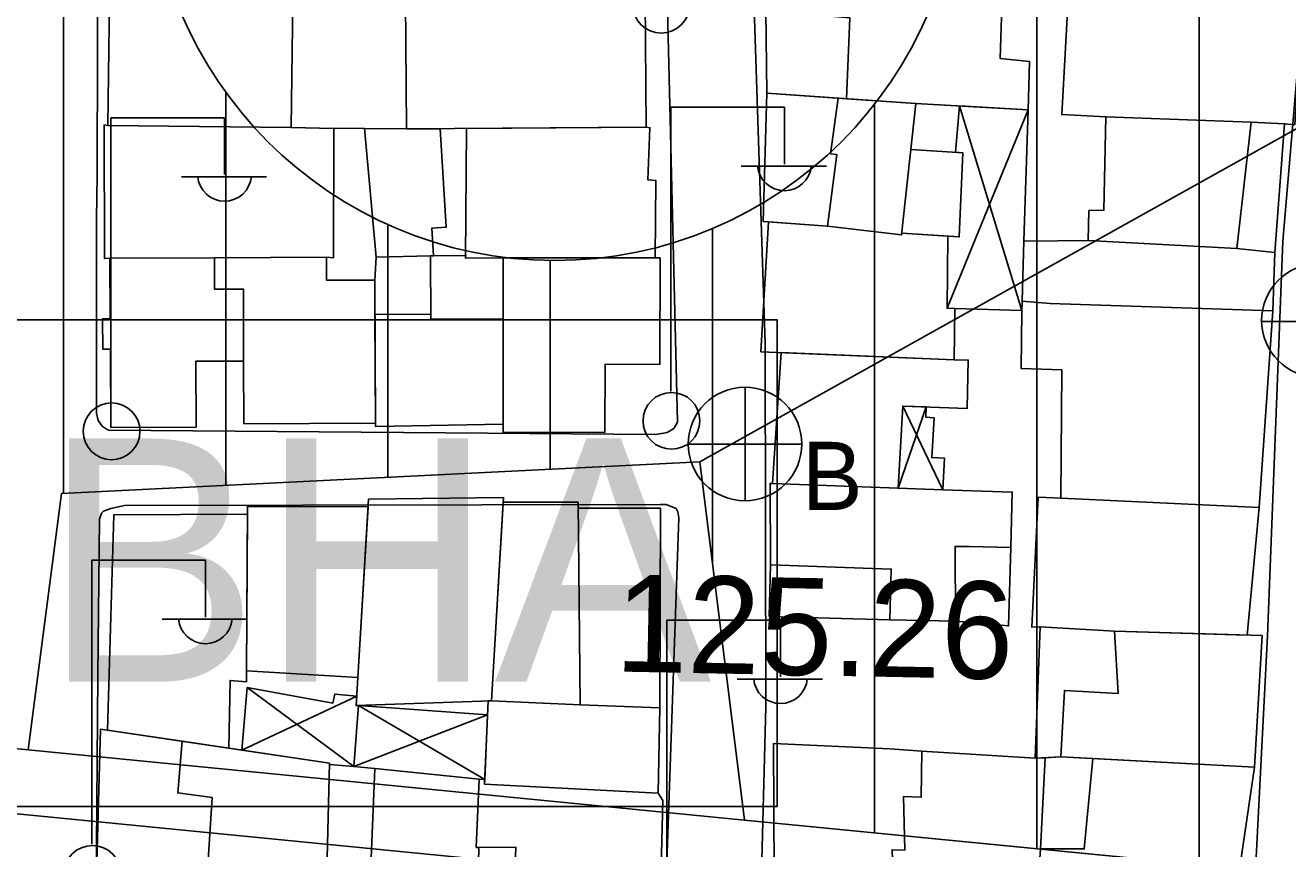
# Model space of a CAD drawing. Extents: x 417997 to 421451, y 4451742 to 4455216.
# Drawn here: x 419623.6 to 419701.4, y 4452493.4 to 4452544.2 of the extents above; entities that cross this region are included whole.
import ezdxf

# ---------------------------------------------------------------- set-up
doc = ezdxf.new("R2010")
doc.units = 0
for name, color, linetype in [('ADA', 7, 'Continuous'), ('ADAKENARI', 7, 'Continuous'), ('B_Mesken', 7, 'Continuous'), ('B_Sundurma', 7, 'Continuous'), ('B_Teras', 7, 'Continuous'), ('KALDIRIM', 7, 'Continuous'), ('LJ_SEMBOL', 7, 'Continuous'), ('PL_K_BHA', 7, 'Continuous'), ('PL_KON_MEV_350', 7, 'Continuous'), ('S_Elektrik_Diregi', 7, 'Continuous'), ('S_Rogar_Kapagi', 7, 'Continuous'), ('S_Rogar_Kapagi_Buski', 7, 'Continuous'), ('Sinir_Duvar_tek_tarafa_ait', 7, 'Continuous'), ('SM_DAIRE', 7, 'Continuous'), ('TR_ORTAYOGUNKONUT', 7, 'Continuous'), ('Y_Kot_Noktasi', 7, 'Continuous'), ('Yol_Sose', 7, 'Continuous')]:
    doc.layers.add(name, color=color, linetype=linetype)

msp = doc.modelspace()

# ---------------------------------------------------------------- linework, layer by layer
at = {"layer": 'ADA'}
for p, q in [((419625.831, 4452515.34), (419665.168, 4452517.307)), ((419625.831, 4452515.34), (419665.168, 4452517.307)), ((419665.168, 4452517.307), (419667.93, 4452495.209)), ((419665.168, 4452517.307), (419667.93, 4452495.209)), ((419623.77, 4452499.541), (419625.831, 4452515.34)), ((419623.77, 4452499.541), (419625.831, 4452515.34))]:
    msp.add_line(p, q, dxfattribs=at)
at = {"layer": 'ADAKENARI'}
for p, q in [((419623.77, 4452499.541), (419582.687, 4452503.571)), ((419623.77, 4452499.541), (419582.687, 4452503.571)), ((419667.93, 4452495.209), (419623.77, 4452499.541)), ((419667.93, 4452495.209), (419623.77, 4452499.541)), ((419705.114, 4452491.562), (419667.93, 4452495.209)), ((419705.114, 4452491.562), (419667.93, 4452495.209))]:
    msp.add_line(p, q, dxfattribs=at)
at = {"layer": 'B_Mesken'}
for points in [[(419669.301, 4452540.026), (419669.246, 4452545.114), (419669.401, 4452547.951), (419680.54, 4452547.449), (419683.85, 4452547.284), (419683.691, 4452542.164), (419685.49, 4452541.989), (419685.422, 4452538.996), (419678.496, 4452539.404), (419674.224, 4452539.693)], [(419690.206, 4452538.581), (419687.483, 4452538.712), (419687.954, 4452546.969), (419690.703, 4452546.809), (419702.019, 4452546.193), (419702.385, 4452546.162), (419701.85, 4452538.088), (419701.224, 4452538.15), (419699.167, 4452538.237)], [(419628.693, 4452538.046), (419639.987, 4452537.906), (419640.084, 4452545.74), (419628.79, 4452545.88)], [(419647.093, 4452537.828), (419661.863, 4452537.937), (419661.804, 4452545.857), (419647.034, 4452545.752)], [(419669.301, 4452540.026), (419669.079, 4452532.125), (419673.042, 4452531.829), (419677.611, 4452531.29), (419677.622, 4452531.392), (419681.173, 4452531.17), (419681.385, 4452536.362), (419678.186, 4452536.562), (419678.496, 4452539.404)], [(419698.289, 4452530.457), (419700.612, 4452530.202), (419701.224, 4452538.15), (419699.167, 4452538.237), (419690.206, 4452538.581), (419690.083, 4452532.816), (419689.166, 4452532.795), (419689.121, 4452530.954)], [(419628.818, 4452529.857), (419628.472, 4452529.837), (419628.458, 4452538.072), (419628.693, 4452538.046), (419639.987, 4452537.906), (419642.621, 4452537.856), (419642.597, 4452529.881), (419642.163, 4452529.911), (419635.253, 4452529.883)], [(419648.581, 4452529.998), (419645.236, 4452529.91), (419644.502, 4452537.853), (419647.093, 4452537.828), (419649.181, 4452537.843), (419649.549, 4452531.779), (419648.649, 4452531.702), (419648.767, 4452530.001)], [(419661.863, 4452537.937), (419662.102, 4452537.896), (419661.972, 4452534.684), (419662.471, 4452534.643), (419662.416, 4452529.872), (419653.06, 4452529.885), (419650.742, 4452529.854), (419650.785, 4452537.855)], [(419680.89, 4452526.748), (419680.85, 4452523.591), (419668.938, 4452524.082), (419669.419, 4452532.1), (419673.042, 4452531.829), (419677.611, 4452531.29), (419677.622, 4452531.392), (419680.464, 4452531.214), (419680.419, 4452526.77)], [(419689.121, 4452530.954), (419685.32, 4452530.912), (419685.153, 4452530.928), (419685.038, 4452527.204), (419686.769, 4452527.057), (419700.497, 4452526.608), (419700.612, 4452530.202), (419698.289, 4452530.457)], [(419628.87, 4452519.42), (419634.135, 4452519.441), (419634.118, 4452523.495), (419637.057, 4452523.507), (419637.039, 4452527.952), (419635.261, 4452527.945), (419635.253, 4452529.883), (419628.818, 4452529.857), (419628.833, 4452526.122), (419628.361, 4452526.12), (419628.369, 4452524.249), (419628.851, 4452524.251)], [(419635.253, 4452529.883), (419635.261, 4452527.945), (419637.039, 4452527.952), (419637.057, 4452523.507), (419637.072, 4452519.649), (419645.178, 4452519.682), (419645.142, 4452528.508), (419642.168, 4452528.496), (419642.163, 4452529.911)], [(419653.055, 4452526.102), (419648.589, 4452526.117), (419648.581, 4452529.998), (419650.743, 4452530.03), (419650.742, 4452529.854), (419653.06, 4452529.885)], [(419653.06, 4452529.885), (419653.045, 4452519.118), (419659.326, 4452519.109), (419659.332, 4452523.312), (419662.721, 4452523.307), (419662.73, 4452529.872)], [(419686.769, 4452527.057), (419700.497, 4452526.608), (419699.663, 4452514.488), (419687.427, 4452515.063), (419687.487, 4452522.969), (419684.978, 4452523.062), (419685.019, 4452526.559), (419685.038, 4452527.204)], [(419653.046, 4452519.625), (419645.194, 4452519.472), (419645.178, 4452519.682), (419645.151, 4452526.38), (419648.588, 4452526.409), (419648.589, 4452526.117), (419653.055, 4452526.102)], [(419680.85, 4452523.591), (419670.2, 4452524.03), (419669.665, 4452515.955), (419677.399, 4452515.672), (419677.686, 4452520.737), (419681.663, 4452520.587), (419681.718, 4452523.57)], [(419684.211, 4452507.182), (419680.941, 4452507.481), (419676.881, 4452507.556), (419669.457, 4452507.763), (419669.528, 4452510.953), (419669.504, 4452515.968), (419669.665, 4452515.955), (419677.399, 4452515.672), (419680.151, 4452515.571), (419684.434, 4452515.429), (419684.34, 4452512.024)], [(419644.753, 4452514.996), (419643.992, 4452502.27), (419652.33, 4452502.559), (419653.07, 4452515.106)], [(419657.806, 4452502.32), (419652.33, 4452502.559), (419653.052, 4452514.809), (419657.668, 4452514.818), (419657.672, 4452514.434), (419662.75, 4452514.435), (419662.709, 4452502.118)], [(419686.151, 4452507.127), (419685.64, 4452507.111), (419686.031, 4452515.118), (419687.427, 4452515.063), (419699.663, 4452514.488), (419698.906, 4452506.614), (419690.736, 4452506.854)], [(419628.662, 4452500.745), (419629.065, 4452514.03), (419637.286, 4452514.06), (419637.235, 4452504.411), (419637.233, 4452503.733), (419636.216, 4452503.817), (419636.143, 4452499.639), (419633.263, 4452500.065)], [(419644.095, 4452503.988), (419637.235, 4452504.411), (419637.289, 4452514.549), (419644.724, 4452514.52)], [(419690.736, 4452506.854), (419686.151, 4452507.127), (419685.844, 4452499.016), (419687.44, 4452499.097), (419699.358, 4452498.466), (419699.847, 4452506.587)], [(419652.123, 4452502.552), (419651.906, 4452497.419), (419662.607, 4452496.86), (419662.709, 4452502.118), (419657.806, 4452502.32), (419652.33, 4452502.559)], [(419628.013, 4452492.615), (419642.205, 4452492.863), (419642.344, 4452498.723), (419628.24, 4452500.808)], [(419669.71, 4452499.921), (419669.756, 4452491.874), (419677.094, 4452491.455), (419677.025, 4452493.373), (419677.82, 4452493.355), (419677.726, 4452496.65), (419678.827, 4452496.616), (419678.856, 4452499.452), (419676.885, 4452499.596)], [(419678.856, 4452499.452), (419685.844, 4452499.016), (419686.466, 4452499.048), (419686.185, 4452493.429), (419686.009, 4452491.09), (419683.017, 4452491.119), (419680.593, 4452491.256), (419677.094, 4452491.455), (419677.025, 4452493.373), (419677.82, 4452493.355), (419677.726, 4452496.65), (419678.827, 4452496.616)], [(419686.009, 4452491.09), (419686.185, 4452493.429), (419686.466, 4452499.048), (419687.44, 4452499.097), (419689.401, 4452498.993), (419699.358, 4452498.466), (419698.173, 4452490.333)], [(419644.763, 4452488.822), (419645.135, 4452498.39), (419651.572, 4452497.729), (419651.398, 4452493.514), (419651.556, 4452493.515), (419651.453, 4452488.861), (419650.924, 4452488.879)], [(419662.607, 4452496.86), (419662.906, 4452496.42), (419662.707, 4452488.996), (419662.526, 4452488.597), (419656.145, 4452488.7), (419652.843, 4452488.814), (419652.909, 4452490.851), (419653.729, 4452490.828), (419653.838, 4452493.525), (419651.398, 4452493.514), (419651.572, 4452497.729), (419651.919, 4452497.714), (419651.906, 4452497.419)]]:
    msp.add_lwpolyline(points, close=True, dxfattribs=at)
at = {"layer": 'B_Sundurma'}
for p, q in [((419681.186, 4452539.245), (419682.03, 4452536.468)), ((419685.422, 4452538.996), (419681.967, 4452530.554)), ((419682.03, 4452536.468), (419685.021, 4452526.624)), ((419681.967, 4452530.554), (419680.419, 4452526.77)), ((419679.121, 4452520.683), (419677.399, 4452515.672)), ((419680.151, 4452515.571), (419677.686, 4452520.737)), ((419643.854, 4452498.515), (419637.266, 4452503.377)), ((419636.953, 4452499.52), (419644.027, 4452502.845)), ((419643.854, 4452498.515), (419652.088, 4452501.704)), ((419644.141, 4452502.276), (419651.919, 4452497.714))]:
    msp.add_line(p, q, dxfattribs=at)
for points in [[(419680.934, 4452536.39), (419681.186, 4452539.245), (419685.422, 4452538.996), (419685.153, 4452530.928), (419685.038, 4452527.204), (419685.021, 4452526.624), (419680.89, 4452526.748), (419680.419, 4452526.77), (419680.464, 4452531.214), (419681.173, 4452531.17), (419681.385, 4452536.362)], [(419679.121, 4452520.683), (419679.104, 4452520.053), (419679.614, 4452520.007), (419679.471, 4452517.564), (419680.251, 4452517.531), (419680.151, 4452515.571), (419677.399, 4452515.672), (419677.686, 4452520.737)], [(419643.854, 4452498.515), (419642.342, 4452498.625), (419642.344, 4452498.723), (419636.953, 4452499.52), (419637.266, 4452503.377), (419642.547, 4452502.418), (419642.669, 4452502.977), (419644.027, 4452502.845), (419643.992, 4452502.27), (419644.141, 4452502.276)], [(419645.135, 4452498.39), (419643.854, 4452498.515), (419644.141, 4452502.276), (419652.088, 4452501.704), (419651.919, 4452497.714), (419651.572, 4452497.729)]]:
    msp.add_lwpolyline(points, close=True, dxfattribs=at)
at = {"layer": 'B_Teras'}
for points in [[(419682.059, 4452539.194), (419678.496, 4452539.404), (419674.224, 4452539.693), (419674.421, 4452544.688), (419669.246, 4452545.114), (419669.401, 4452547.951), (419680.54, 4452547.449), (419682.146, 4452547.369), (419683.85, 4452547.284), (419683.691, 4452542.164), (419685.49, 4452541.989), (419685.422, 4452538.996)], [(419673.698, 4452539.728), (419673.237, 4452536.288), (419673.612, 4452536.257), (419673.042, 4452531.829), (419677.611, 4452531.29), (419678.496, 4452539.404)], [(419698.289, 4452530.457), (419699.167, 4452538.237), (419690.206, 4452538.581), (419690.083, 4452532.816), (419689.166, 4452532.795), (419689.121, 4452530.954)], [(419652.33, 4452502.559), (419657.806, 4452502.32), (419657.668, 4452514.818), (419653.052, 4452514.809)], [(419681.771, 4452512.068), (419684.34, 4452512.024), (419684.211, 4452507.182), (419681.721, 4452507.41), (419680.941, 4452507.481), (419680.914, 4452512.083)], [(419669.457, 4452507.763), (419676.881, 4452507.556), (419676.981, 4452510.686), (419669.528, 4452510.953)], [(419690.736, 4452506.854), (419699.847, 4452506.587), (419699.358, 4452498.466), (419687.44, 4452499.097), (419687.648, 4452503.2), (419690.969, 4452503.018)], [(419633.263, 4452500.065), (419632.993, 4452496.877), (419635.108, 4452496.59), (419634.863, 4452492.735), (419642.205, 4452492.863), (419642.344, 4452498.723)], [(419686.009, 4452491.09), (419686.185, 4452493.429), (419688.878, 4452493.431), (419689.401, 4452498.993), (419699.358, 4452498.466), (419698.173, 4452490.333)]]:
    msp.add_lwpolyline(points, close=True, dxfattribs=at)
at = {"layer": 'KALDIRIM'}
msp.add_line((419604.767, 4452497.386), (419704.723, 4452487.581), dxfattribs=at)
msp.add_line((419604.767, 4452497.386), (419704.723, 4452487.581), dxfattribs=at)
at = {"layer": 'LJ_SEMBOL'}
msp.add_lwpolyline([(419619.948, 4452526.046), (419669.948, 4452526.046), (419669.948, 4452496.046), (419619.948, 4452496.046), (419619.948, 4452526.046), (419669.948, 4452526.046)], dxfattribs=at)
msp.add_lwpolyline([(419619.948, 4452526.046), (419669.948, 4452526.046), (419669.948, 4452496.046), (419619.948, 4452496.046), (419619.948, 4452526.046), (419669.948, 4452526.046)], dxfattribs=at)
at = {"layer": 'PL_K_BHA'}
msp.add_lwpolyline([(419625.831, 4452515.34), (419665.168, 4452517.307), (419667.93, 4452495.209), (419623.77, 4452499.541)], close=True, dxfattribs=at)
msp.add_lwpolyline([(419625.831, 4452515.34), (419665.168, 4452517.307), (419667.93, 4452495.209), (419623.77, 4452499.541)], close=True, dxfattribs=at)
at = {"layer": 'PL_KON_MEV_350'}
msp.add_lwpolyline([(419816.019, 4452500.983), (419737, 4452491.84), (419733.027, 4452491.433), (419729.045, 4452491.133), (419725.057, 4452490.939), (419721.064, 4452490.851), (419717.071, 4452490.869), (419713.08, 4452490.994), (419709.093, 4452491.225), (419705.114, 4452491.562), (419667.93, 4452495.209), (419665.168, 4452517.307), (419707.455, 4452540.909), (419744.825, 4452541.401), (419738.924, 4452583.196), (419709.422, 4452584.671), (419707.455, 4452540.909), (419665.168, 4452517.307), (419625.831, 4452515.34), (419623.77, 4452499.541), (419582.687, 4452503.571)], dxfattribs=at)
at = {"layer": 'S_Elektrik_Diregi'}
for p, q in [((419663.393, 4452521.661), (419663.393, 4452539.161)), ((419663.393, 4452539.161), (419670.393, 4452539.161)), ((419670.393, 4452535.661), (419670.393, 4452539.161)), ((419628.878, 4452521.016), (419628.878, 4452538.516)), ((419628.878, 4452538.516), (419635.878, 4452538.516)), ((419635.878, 4452535.016), (419635.878, 4452538.516)), ((419667.733, 4452535.521), (419672.983, 4452535.521)), ((419633.218, 4452534.876), (419638.468, 4452534.876)), ((419627.698, 4452493.726), (419627.698, 4452511.226)), ((419627.698, 4452511.226), (419634.698, 4452511.226)), ((419634.698, 4452507.726), (419634.698, 4452511.226)), ((419632.038, 4452507.586), (419637.288, 4452507.586)), ((419663.148, 4452490.039), (419663.148, 4452507.539)), ((419663.148, 4452507.539), (419670.148, 4452507.539)), ((419670.148, 4452504.039), (419670.148, 4452507.539)), ((419667.488, 4452503.899), (419672.738, 4452503.899))]:
    msp.add_line(p, q, dxfattribs=at)
for centre in [(419662.795, 4452545.491), (419663.429, 4452519.825), (419628.914, 4452519.18), (419627.734, 4452491.89)]:
    msp.add_circle(centre, 1.75, dxfattribs=at)
for centre in [(419670.394, 4452535.674), (419635.879, 4452535.029), (419634.699, 4452507.739), (419670.149, 4452504.052)]:
    msp.add_arc(centre, 1.658, 184.83843, 355.14641, dxfattribs=at)
at = {"layer": 'S_Rogar_Kapagi'}
msp.add_line((419699.786, 4452525.949), (419706.786, 4452525.949), dxfattribs=at)
msp.add_circle((419703.303, 4452526.013), 3.5, dxfattribs=at)
at = {"layer": 'S_Rogar_Kapagi_Buski'}
for p, q in [((419667.963, 4452521.896), (419667.963, 4452514.896)), ((419664.463, 4452518.396), (419671.463, 4452518.396))]:
    msp.add_line(p, q, dxfattribs=at)
msp.add_circle((419667.963, 4452518.396), 3.5, dxfattribs=at)
at = {"layer": 'Sinir_Duvar_tek_tarafa_ait'}
for points in [[(419642.286, 4452537.877), (419644.502, 4452537.853)], [(419645.142, 4452528.508), (419645.236, 4452529.91)]]:
    msp.add_lwpolyline(points, dxfattribs=at)
at = {"layer": 'SM_DAIRE'}
msp.add_circle((419656.229, 4452554.713), 25, dxfattribs=at)
msp.add_circle((419656.229, 4452554.713), 25, dxfattribs=at)
at = {"layer": 'TR_ORTAYOGUNKONUT'}
for p, q in [((419695.951, 4452492.461), (419695.951, 4452635.117)), ((419695.951, 4452492.461), (419695.951, 4452635.117)), ((419685.951, 4452493.442), (419685.951, 4452632.523)), ((419685.951, 4452493.442), (419685.951, 4452632.523)), ((419625.951, 4452515.346), (419625.951, 4452577.952)), ((419625.951, 4452515.346), (419625.951, 4452577.952)), ((419635.951, 4452515.846), (419635.951, 4452540.091)), ((419635.951, 4452515.846), (419635.951, 4452540.091)), ((419675.951, 4452494.423), (419675.951, 4452539.349)), ((419675.951, 4452494.423), (419675.951, 4452539.349)), ((419645.951, 4452516.346), (419645.951, 4452531.924)), ((419645.951, 4452516.346), (419645.951, 4452531.924)), ((419665.951, 4452511.042), (419665.951, 4452531.681)), ((419665.951, 4452511.042), (419665.951, 4452531.681)), ((419655.951, 4452516.846), (419655.951, 4452529.714)), ((419655.951, 4452516.846), (419655.951, 4452529.714))]:
    msp.add_line(p, q, dxfattribs=at)
at = {"layer": 'Yol_Sose'}
for points in [[(419680.81, 4452421.688), (419674.416, 4452427.403), (419667.085, 4452435.108), (419666.097, 4452436.599), (419665.515, 4452438.014), (419665.456, 4452438.435), (419667.764, 4452462.762), (419668.439, 4452471.232), (419668.561, 4452476.158), (419669.25, 4452502.213), (419669.204, 4452524.604), (419668.109, 4452557.803), (419666.168, 4452581.254), (419663.215, 4452608.591), (419661.529, 4452629.337)], [(419686.49, 4452625.384), (419685.649, 4452604.458), (419684.515, 4452587.347), (419684.768, 4452587.016), (419685.131, 4452586.815), (419705.125, 4452585.266), (419705.297, 4452585.13), (419705.52, 4452584.488), (419704.355, 4452569.066), (419702.837, 4452551.177), (419701.113, 4452530.91), (419700.172, 4452506.559), (419698.958, 4452482.875), (419697.324, 4452460.414), (419695.849, 4452436.03), (419694.943, 4452417.434), (419693.922, 4452412.128), (419693.48, 4452411.651), (419692.874, 4452411.514), (419691.5, 4452412.133)], [(419636.92, 4452573.633), (419630.04, 4452575.312), (419629.216, 4452575.215), (419628.552, 4452574.756), (419628.35, 4452574.436), (419628.128, 4452574.176), (419628.018, 4452534.984), (419627.989, 4452532.276), (419627.989, 4452520.302), (419628.088, 4452519.84), (419628.328, 4452519.498), (419628.648, 4452519.297), (419628.749, 4452519.256), (419662.464, 4452518.977), (419663.168, 4452519.115), (419663.409, 4452519.255), (419663.57, 4452519.354), (419663.752, 4452519.655), (419663.792, 4452519.755), (419662.7, 4452565.59), (419662.602, 4452566.553), (419662.363, 4452567.136), (419661.883, 4452567.538), (419645.198, 4452571.612)], [(419627.812, 4452445.719), (419627.849, 4452474.934), (419628.066, 4452504.147), (419628.179, 4452513.765), (419628.3, 4452514.125), (419628.421, 4452514.245), (419628.863, 4452514.423), (419629.706, 4452514.601), (419662.747, 4452514.674), (419663.108, 4452514.673), (419663.709, 4452514.41), (419663.829, 4452514.209), (419663.888, 4452513.848), (419662.576, 4452476.056), (419660.727, 4452439.467), (419660.465, 4452439.167), (419660.023, 4452438.948), (419659.4, 4452438.79), (419659.18, 4452438.791), (419629.074, 4452442.514), (419628.493, 4452442.716), (419628.112, 4452442.918), (419627.793, 4452443.46)]]:
    msp.add_lwpolyline(points, dxfattribs=at)

# ---------------------------------------------------------------- texts
at = {"layer": 'LJ_SEMBOL'}
msp.add_text('BHA', height=15, dxfattribs=at).set_placement((419624.649, 4452503.739))
msp.add_text('BHA', height=15, dxfattribs=at).set_placement((419624.649, 4452503.739))
at = {"layer": 'S_Rogar_Kapagi_Buski'}
msp.add_text('B', height=4.2, dxfattribs=at).set_placement((419671.463, 4452514.331))
at = {"layer": 'Y_Kot_Noktasi'}
msp.add_text('125.26 ', height=6, rotation=358.87031, dxfattribs=at).set_placement((419659.918, 4452504.368))

doc.saveas('drawing.dxf')
